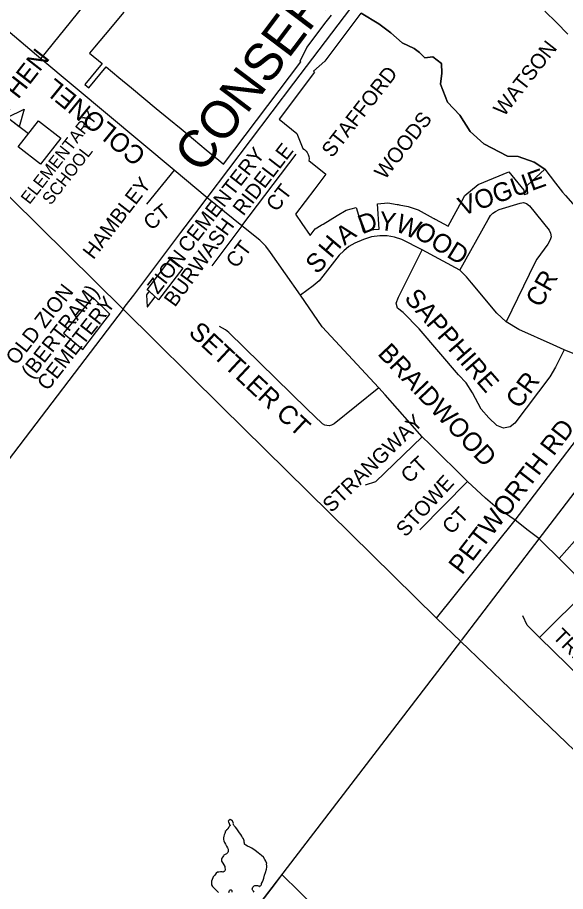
# Model space of a CAD drawing. Extents: x 586326 to 623965, y 4819854 to 4857850.
# Drawn here: x 595381 to 596114, y 4841324 to 4842493 of the extents above; entities that cross this region are included whole.
import ezdxf

# ---------------------------------------------------------------- set-up
doc = ezdxf.new("R2010")
doc.units = 0
for name, color, linetype in [('Cemeteries', 7, 'Continuous'), ('Lots_Concessions', 7, 'Continuous'), ('Major Rds and Hwys', 7, 'Continuous'), ('Minor Rd Lbls', 7, 'Continuous'), ('Minor Rds', 7, 'Continuous'), ('Park Lbls', 7, 'Continuous'), ('Park Outlines', 7, 'Continuous'), ('Proposed Secondary Rds', 7, 'Continuous'), ('School Syms_Lbls', 7, 'Continuous'), ('Secondary Rds Lbls', 7, 'Continuous'), ('SWM Ponds', 7, 'Continuous')]:
    doc.layers.add(name, color=color, linetype=linetype)

msp = doc.modelspace()

# ---------------------------------------------------------------- linework, layer by layer
at = {"layer": 'Cemeteries'}
for p, q in [((595554.9, 4842128.6), (595586.5, 4842170.3)), ((595586.5, 4842170.3), (595602.5, 4842157.5)), ((595602.5, 4842157.5), (595569.8, 4842115.1)), ((595557.2, 4842126.5), (595554.9, 4842128.6)), ((595569.8, 4842115.1), (595557.2, 4842126.5)), ((595480.7, 4842116.7), (595472.1, 4842106.8)), ((595482.1, 4842118.3), (595480.7, 4842116.7)), ((595504.9, 4842095.9), (595482.1, 4842118.3)), ((595472.1, 4842106.8), (595443, 4842070.3)), ((595495.6, 4842083.7), (595504.9, 4842095.9)), ((595468.8, 4842048.8), (595495.6, 4842083.7)), ((595443, 4842070.3), (595468.8, 4842048.8))]:
    msp.add_line(p, q, dxfattribs=at)
at = {"layer": 'Lots_Concessions'}
for p, q in [((596284.4, 4842065.3), (596072.7, 4841788.1)), ((596072.7, 4841788.1), (595974.5, 4841659.5)), ((595695.6, 4841295.4), (595973.9, 4841658.3)), ((595962, 4841642.8), (595962, 4841642.8))]:
    msp.add_line(p, q, dxfattribs=at)
at = {"layer": 'Major Rds and Hwys'}
for points in [[(595522.4, 4842102.4), (595260.2, 4842361.6)], [(595522.4, 4842102.4), (595361.6, 4841891.5)], [(595712.5, 4841915.1), (595654.3, 4841972.5), (595522.4, 4842102.4)], [(595941.7, 4841689.3), (595712.5, 4841915.1)], [(596418.3, 4841226.4), (596136.8, 4841502.5), (595941.7, 4841689.3)]]:
    msp.add_lwpolyline(points, dxfattribs=at)
at = {"layer": 'Minor Rds'}
for points in [[(595412.7, 4842437.3), (595469.3, 4842507.4), (595470.2, 4842513.4), (595464.4, 4842519.8), (595413.2, 4842564)], [(595681.4, 4842214.1), (595753.8, 4842309.6)], [(595591, 4842288.6), (595553.8, 4842242.9)], [(595972.8, 4842154.7), (596010.5, 4842222.6), (596014, 4842228), (596017, 4842230.9), (596020.6, 4842233.3), (596025.4, 4842235.7), (596053.3, 4842244.5), (596057.9, 4842245.2), (596062.1, 4842243.8), (596065.9, 4842240.9), (596092.3, 4842208.3), (596094.1, 4842204.1), (596094.8, 4842199.4), (596093.7, 4842195.3), (596090.4, 4842189.3), (596075.9, 4842169.3), (596073, 4842164.5), (596034.9, 4842085.5)], [(595681.4, 4842214.1), (595641.2, 4842160.5)], [(595922.6, 4842181.9), (595895.1, 4842195.9), (595885.2, 4842198.8), (595875.5, 4842200.6), (595865.7, 4842200.4), (595854.6, 4842199.2), (595844.1, 4842195.8), (595832.4, 4842190.9), (595824.5, 4842186.2), (595817.6, 4842180.7), (595811.5, 4842174.7), (595789.5, 4842146.7), (595784.5, 4842140.6), (595776.8, 4842133.7), (595759.8, 4842121.4)], [(596112.1, 4842048.2), (596100.5, 4842025.1), (596093.2, 4842012), (596046.1, 4841950.3), (596040.1, 4841945.1), (596031.1, 4841943.3), (596022.4, 4841947), (596011.4, 4841957.2), (596001.2, 4841968.9), (595989.6, 4841990.8), (595981.4, 4842003.9), (595971.2, 4842014.9), (595918.6, 4842076.3), (595897.2, 4842098.3), (595889.6, 4842103.9), (595887.5, 4842110.6), (595890.8, 4842118.6), (595922.6, 4842181.9)], [(595972.8, 4842154.7), (595922.6, 4842181.9)], [(596034.9, 4842085.5), (596022.1, 4842097.2), (595988.4, 4842137.8), (595981.5, 4842146), (595972.8, 4842154.7)], [(595768, 4841969.5), (595663.8, 4842071.4), (595659.4, 4842075), (595651.6, 4842079.6)], [(596112.1, 4842048.2), (596097.4, 4842054.9), (596051.8, 4842075.4), (596034.9, 4842085.5)], [(596186.2, 4842003.4), (596149.5, 4842031.9), (596143.2, 4842035.8), (596112.1, 4842048.2)], [(595864.4, 4841997.5), (595804.6, 4841949.5), (595801.1, 4841947.5), (595798, 4841946.8), (595795.1, 4841946.9), (595792.2, 4841947.4), (595789, 4841949.1), (595768, 4841969.5)], [(596046.7, 4841820.6), (596186.2, 4842003.4)], [(595922.6, 4841931.9), (595859.8, 4841871.8), (595846, 4841867.2)], [(596105.4, 4841769.2), (596136.4, 4841803.9), (596217.7, 4841912.8), (596224.2, 4841920.7), (596232.9, 4841926.8), (596241.3, 4841930), (596248.6, 4841931.4)], [(595983.1, 4841872.3), (595919.5, 4841807.7)], [(595941.7, 4841689.3), (596046.7, 4841820.6)], [(596079.5, 4841663.6), (596145.2, 4841729.3)], [(596079.5, 4841663.6), (596062.6, 4841680.3), (596057.2, 4841692.5)], [(596305.6, 4841579.7), (596296, 4841550.5), (596291.9, 4841541.9), (596280.5, 4841525.2), (596261.2, 4841500.9), (596258.2, 4841499.2), (596255, 4841497.8), (596250.8, 4841498), (596247.9, 4841499.3), (596079.5, 4841663.6)]]:
    msp.add_lwpolyline(points, dxfattribs=at)
at = {"layer": 'Park Outlines'}
for points in [[(595523.3, 4842499.8), (595498.5, 4842469.9), (595484.5, 4842453), (595477.8, 4842445), (595494.7, 4842430.9), (595471.4, 4842402.8), (595476.8, 4842398.4), (595500.1, 4842426.5), (595517, 4842412.4), (595533.7, 4842398.6), (595550.3, 4842384.8), (595566.9, 4842371), (595583.5, 4842357.2), (595600.2, 4842343.5), (595616.8, 4842329.7), (595633.7, 4842315.6), (595650.4, 4842301.8), (595653, 4842299.7), (595656.8, 4842296.5), (595760.2, 4842433.4), (595759.4, 4842434), (595768.3, 4842452.3), (595794.2, 4842486.7), (595801, 4842495.6)], [(595840.6, 4842498.3), (595792.2, 4842434.2), (595777, 4842420.7), (595778.6, 4842419.5), (595731, 4842356.6), (595731.2, 4842356.4), (595755, 4842337.3), (595762.8, 4842317.3), (595765.1, 4842315.8), (595767.1, 4842314), (595768.8, 4842311.8), (595770, 4842309.4), (595770.8, 4842306.7), (595771.1, 4842304), (595770.9, 4842301.3), (595793.6, 4842283), (595778.8, 4842263.5), (595765.9, 4842246.5), (595753.1, 4842229.5), (595761.7, 4842217), (595772.6, 4842201.2), (595779.3, 4842210), (595787.3, 4842214.8), (595788.6, 4842215.6), (595789.9, 4842216.3), (595808.9, 4842227.8), (595820.8, 4842234.9), (595834.2, 4842238.5), (595843.9, 4842206), (595850.8, 4842207.7), (595857.7, 4842209), (595864.7, 4842209.6), (595862.8, 4842243.6), (595876.6, 4842244.6), (595888.8, 4842242.5), (595890.3, 4842242.3), (595891.7, 4842242), (595903.9, 4842240), (595917, 4842235.3), (595937.1, 4842224.3), (595938.5, 4842223.6), (595939.8, 4842222.8), (595957.1, 4842213.4), (595962.6, 4842223.4), (595975.5, 4842247.1), (595979.6, 4842254.6), (595997.3, 4842269.2), (596017.9, 4842277.7), (596038.4, 4842286.2), (596058.3, 4842261.8), (596059, 4842255.7), (596063.8, 4842257.3), (596063, 4842267.8), (596086.5, 4842289.6), (596072.1, 4842299.2), (596050.7, 4842306.8), (596036.4, 4842307.3), (596004.8, 4842323.7), (595986.6, 4842340.1), (595972.7, 4842362), (595956.1, 4842379.4), (595946.8, 4842403.4), (595948.5, 4842418.2), (595948.3, 4842430.9), (595936.5, 4842440), (595925.9, 4842438.5), (595918.9, 4842445.7), (595911.7, 4842451), (595895.6, 4842458.6), (595880.7, 4842471.9), (595864.6, 4842483.8), (595840.9, 4842498.1)], [(595840.9, 4842498.1), (595864.6, 4842483.8), (595880.7, 4842471.9), (595895.6, 4842458.6), (595911.7, 4842451), (595918.9, 4842445.7), (595925.9, 4842438.5), (595936.5, 4842440), (595948.3, 4842430.9), (595948.5, 4842418.2), (595946.8, 4842403.4), (595956.1, 4842379.4), (595972.7, 4842362), (595986.6, 4842340.1), (596004.8, 4842323.7), (596036.4, 4842307.3), (596050.7, 4842306.8), (596072.1, 4842299.2), (596086.5, 4842289.6), (596100.7, 4842271.2), (596110, 4842259.2), (596114, 4842254.5), (596129.9, 4842236.1)], [(596117.3, 4842470.3), (596102, 4842485.6), (596086.5, 4842501)]]:
    msp.add_lwpolyline(points, dxfattribs=at)
for points in [[(595557.2, 4842126.5), (595553.6, 4842121.9), (595554.9, 4842105.5), (595555.1, 4842105.9), (595565.4, 4842119.2)], [(595734.9, 4841346.7), (595728.4, 4841338.2), (595719.9, 4841327.2), (595696.6, 4841296.7), (595695.6, 4841295.4), (595563.9, 4841123.8), (595558, 4841116.1), (595973.1, 4840710.8), (596087.3, 4840818.6), (596166.4, 4840923.5), (596095.9, 4840992.6), (596034.1, 4841053.3), (595944.1, 4841141.5), (595854.8, 4841229.1), (595843.9, 4841239.8), (595829.6, 4841253.8), (595780.9, 4841301.6), (595758.4, 4841323.6)]]:
    msp.add_lwpolyline(points, close=True, dxfattribs=at)
at = {"layer": 'Proposed Secondary Rds'}
for points in [[(595634.9, 4842251.3), (595750.9, 4842404.6), (595901.7, 4842603.7), (595910, 4842616.4), (595914.6, 4842625.9), (595918.6, 4842636.1), (595924.8, 4842661.1), (595929.3, 4842675.8), (595933.9, 4842684.3), (595967.7, 4842729.6), (595983.4, 4842750), (595996.6, 4842767.4)], [(595412.7, 4842437.3), (595356.3, 4842484.6)], [(595591, 4842288.6), (595412.7, 4842437.3)], [(595634.9, 4842251.3), (595591, 4842288.6)], [(595522.4, 4842102.4), (595525.5, 4842106.6), (595536.8, 4842121.5), (595599.9, 4842205), (595618.6, 4842229.7), (595634.9, 4842251.3)], [(595681.4, 4842214.1), (595634.9, 4842251.3)], [(595759.8, 4842121.4), (595719.6, 4842178.3), (595713.5, 4842186.6), (595705.4, 4842195), (595681.4, 4842214.1)], [(595864.4, 4841997.5), (595788.5, 4842079), (595759.8, 4842121.4)], [(595922.6, 4841931.9), (595873.1, 4841988), (595864.4, 4841997.5)], [(595983.1, 4841872.3), (595932.6, 4841922), (595922.6, 4841931.9)], [(596046.7, 4841820.6), (596019.6, 4841839.3), (596007.3, 4841849.9), (595983.1, 4841872.3)], [(596105.4, 4841769.2), (596083.5, 4841791), (596078.3, 4841795.9), (596064.3, 4841806.6), (596046.7, 4841820.6)], [(596145.2, 4841729.3), (596105.4, 4841769.2)]]:
    msp.add_lwpolyline(points, dxfattribs=at)
at = {"layer": 'School Syms_Lbls'}
msp.add_line((595395.9, 4842336.8), (595367.5, 4842359), dxfattribs=at)
for points in [[(595367.5, 4842359), (595390.3, 4842370), (595383.4, 4842346.5)], [(595382.3, 4842319.4), (595409.6, 4842354.3), (595439.2, 4842331.1), (595411.9, 4842296.2)]]:
    msp.add_lwpolyline(points, close=True, dxfattribs=at)
at = {"layer": 'SWM Ponds'}
for points in [[(595697.7, 4841323.2), (595696.7, 4841324.4), (595696.2, 4841325.3), (595695.5, 4841326.2), (595695.3, 4841327.3), (595695.6, 4841328.8), (595696, 4841329.9), (595696.7, 4841330.8), (595697.8, 4841331.8), (595698.8, 4841332.2), (595699.9, 4841332.3), (595701, 4841332.2), (595702.1, 4841332), (595703.3, 4841331.7), (595703.9, 4841331.6), (595704.6, 4841331.5), (595704.9, 4841331.3), (595705, 4841331), (595705.2, 4841330.8), (595705.5, 4841331.1), (595706.1, 4841331.5), (595706.5, 4841332.1), (595707.1, 4841332.7), (595707.4, 4841333.7), (595707.7, 4841334.7), (595708.7, 4841336.9), (595709.7, 4841339.4), (595710.5, 4841342.1), (595711.8, 4841345.9), (595713.1, 4841349.4), (595714.2, 4841353.8), (595714.8, 4841356.8), (595714.6, 4841358.9), (595714.1, 4841360), (595714.1, 4841361.2), (595714.5, 4841361.6), (595713.3, 4841364.5), (595712.2, 4841366.8), (595710.1, 4841370), (595707.4, 4841372.4), (595703.1, 4841375.9), (595698.9, 4841378.9), (595694.6, 4841382.1), (595691.9, 4841383.6), (595688.9, 4841384.9), (595686.5, 4841386.2), (595685.2, 4841386.8), (595684.9, 4841387.4), (595684.8, 4841388.7), (595684.5, 4841390.3), (595684.3, 4841391.9), (595683.3, 4841394.5), (595682.4, 4841396.3), (595681.2, 4841398.3), (595679.8, 4841400.2), (595678.2, 4841402.5), (595676.5, 4841405.2), (595674.6, 4841407.9), (595672.8, 4841410), (595670.9, 4841412), (595670.5, 4841412.7), (595670, 4841413.5), (595669.8, 4841414.3), (595670.1, 4841414.9), (595669.7, 4841416.2), (595669.2, 4841417.3), (595668.7, 4841418.4), (595667.8, 4841419), (595666.7, 4841419.8), (595665.9, 4841420.7), (595665.1, 4841420.1), (595664.1, 4841419), (595663, 4841418.2), (595663.5, 4841417.1), (595664.3, 4841415), (595665.6, 4841411.9), (595665.2, 4841411.8), (595664.5, 4841411.5), (595664.3, 4841411), (595663.8, 4841410.1), (595662.4, 4841408.4), (595661.5, 4841406.7), (595660.6, 4841406.4), (595660.4, 4841405.4), (595659.2, 4841404.2), (595658.8, 4841403.2), (595658.4, 4841401.6), (595657.8, 4841399.7), (595657.2, 4841397.9), (595656.8, 4841396), (595656.8, 4841393.8), (595657.1, 4841391.8), (595658.1, 4841389.5), (595659.3, 4841387.4), (595661, 4841384.9), (595662.2, 4841382.6), (595662.9, 4841380.9), (595663.2, 4841379), (595663.2, 4841377.5), (595662.7, 4841376.2), (595661.9, 4841375.3), (595660.9, 4841374.6), (595659, 4841373.5), (595657.4, 4841372.5), (595656.6, 4841371.6), (595655.7, 4841370.3), (595654.6, 4841368.7), (595654.3, 4841367.6), (595654.2, 4841366.4), (595654.3, 4841364.9), (595654.9, 4841363.3), (595655.8, 4841361.8), (595657.2, 4841359.9), (595658.4, 4841357.6), (595658.7, 4841355.7), (595659.1, 4841353.9), (595659.1, 4841352.7), (595658.7, 4841351.7), (595657.5, 4841350.9), (595656.3, 4841350.2), (595654.9, 4841350.3), (595652.8, 4841350.4), (595650.6, 4841350), (595648.7, 4841350), (595647.1, 4841348.6), (595645.1, 4841346), (595643.1, 4841343.9), (595642.3, 4841342.3), (595641.7, 4841340.1), (595640.9, 4841338), (595640.6, 4841335.8), (595640.9, 4841333.2), (595642.1, 4841331), (595643.9, 4841329.2), (595646.5, 4841326.3), (595650, 4841322.8)], [(595663.7, 4841323), (595664.4, 4841324.3), (595664.9, 4841325.5), (595665.8, 4841326.2), (595666.9, 4841326.2), (595667.8, 4841325.3), (595668, 4841323.2)]]:
    msp.add_lwpolyline(points, dxfattribs=at)

# ---------------------------------------------------------------- texts
at = {"layer": 'Cemeteries'}
for s, p in [('CEMENTERY', (595609.7, 4842176.4)), ('ZION  ', (595568.8, 4842121.4)), ('OLD ZION', (595379.6, 4842026.6)), ('(BERTRAM) ', (595400.3, 4842008.1)), ('CEMETERY', (595421.5, 4841992.4))]:
    msp.add_text(s, height=20, rotation=52, dxfattribs=at).set_placement(p)
at = {"layer": 'Minor Rd Lbls'}
for s, height, rotation, p in [('RIDELLE', 20, 52.3648, (595683.3, 4842226.2)), ('VOGUE', 25, 19.8552, (595976.2, 4842227)), ('HAMBLEY', 20, 52.2532, (595482.7, 4842167.9)), ('CT', 20, 52.3648, (595727.8, 4842231.6)), ('CT', 20, 39.0939, (595559.9, 4842206.9)), ('D', 25, 20.8545, (595842.5, 4842202.6)), ('Y', 25, 352.875, (595863.6, 4842208.8)), ('W', 25, 337.6199, (595884.8, 4842207.6)), ('BURWASH', 20, 53.9017, (595591.8, 4842104.3)), ('OOD', 25, 328.3246, (595909.5, 4842200.5)), ('A', 25, 37.4768, (595818.7, 4842187.1)), ('CT', 20, 52.6437, (595674.1, 4842156.1)), ('H', 25, 49.7878, (595800.8, 4842169.4)), ('S', 25, 45, (595781.6, 4842148.3)), ('CR', 25, 60.5917, (596081, 4842103.4)), ('SAPPHIRE', 25, 310.9804, (595897.5, 4842116.6)), ('SETTLER CT', 25, 316.975, (595608.8, 4842069.8)), ('CR', 25, 53.5853, (596052.2, 4841968.1)), ('STRANGWAY', 20, 44.0608, (595801, 4841829.6)), ('PETWORTH RD', 25.002, 52.3251, (595975.5, 4841746.4)), ('CT', 20, 44.0608, (595905.5, 4841868.7)), ('STOWE', 20, 47.6542, (595900.3, 4841796.9)), ('CT', 20, 46.5078, (595961.6, 4841800.4)), ('TREWARTHA', 20, 315.0794, (596095.7, 4841663.8))]:
    msp.add_text(s, height=height, rotation=rotation, dxfattribs=at).set_placement(p)
at = {"layer": 'Park Lbls'}
for s, p in [('WATSON', (596031.7, 4842359)), ('STAFFORD', (595802, 4842303.9)), ('WOODS', (595872.6, 4842274.6))]:
    msp.add_text(s, height=19.99, rotation=52, dxfattribs=at).set_placement(p)
at = {"layer": 'School Syms_Lbls'}
for s, height, p in [('STEPHEN', 25, (595328.4, 4842313.5)), ('ELEMENTARY', 16.4, (595397.3, 4842241.7)), ('SCHOOL', 16.4, (595425.8, 4842240.7))]:
    msp.add_text(s, height=height, rotation=52, dxfattribs=at).set_placement(p)
at = {"layer": 'Secondary Rds Lbls'}
for s, height, rotation, p in [('CONSERVAT', 49.99, 53.011, (595627.4, 4842282)), ('COLONEL', 25, 140.8861, (595554.9, 4842311.7)), ('BRAIDWOOD', 25, 313.4191, (595861.7, 4842042.3))]:
    msp.add_text(s, height=height, rotation=rotation, dxfattribs=at).set_placement(p)

doc.saveas('drawing.dxf')
